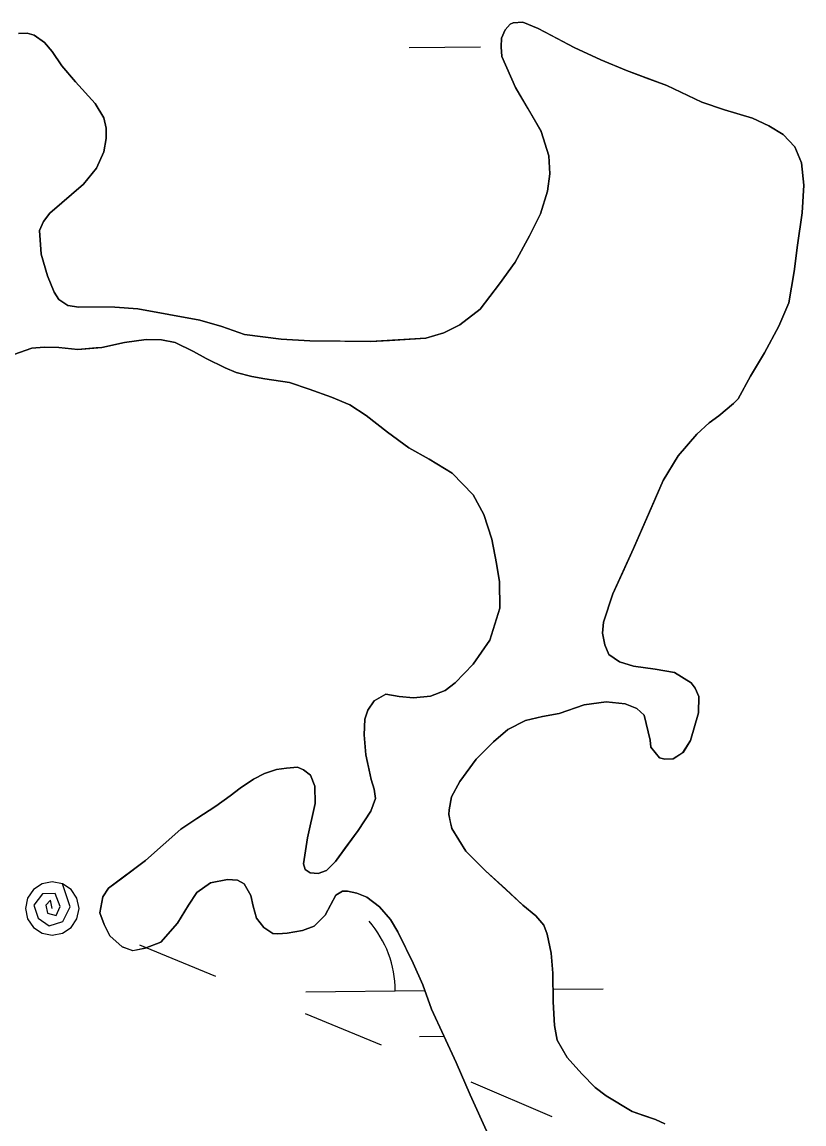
# Model space of a CAD drawing. Extents: x 3734862 to 3772949, y 391520 to 417239.
# Drawn here: x 3758108.2 to 3758371.2, y 413310.6 to 413681.3 of the extents above; entities that cross this region are included whole.
import ezdxf

# ---------------------------------------------------------------- set-up
doc = ezdxf.new("R2010")
doc.units = 0
for name, color, linetype in [('V-TOPO-SHOR', 7, 'Continuous'), ('V-UTIL-LINE', 7, 'Continuous'), ('V-WETL-SWMP', 7, 'Continuous')]:
    doc.layers.add(name, color=color, linetype=linetype)

msp = doc.modelspace()

# ---------------------------------------------------------------- linework, layer by layer
at = {"layer": 'V-TOPO-SHOR'}
for points in [[(3758107, 413677.42), (3758109.94, 413677.54), (3758112.29, 413676.87), (3758115.73, 413674.35), (3758118.3, 413671.33), (3758121.56, 413666.55), (3758126.1, 413661.19), (3758132.81, 413653.89), (3758135.68, 413649.01), (3758136.49, 413645.59), (3758136.41, 413642.07), (3758135.66, 413637.55), (3758133.15, 413632.05), (3758128.87, 413626.74), (3758117.48, 413616.97), (3758115.34, 413614.21), (3758113.99, 413611.17), (3758114.63, 413603.14), (3758116.73, 413595.91), (3758119.02, 413590.34), (3758120.5, 413587.9), (3758123.55, 413585.87), (3758127.28, 413585.4), (3758132.56, 413585.43), (3758139.42, 413585.38), (3758147.06, 413584.74), (3758167.95, 413580.96), (3758175.4, 413578.85), (3758182.96, 413576.16), (3758195.31, 413574.58), (3758205.01, 413574.05), (3758216.77, 413573.93), (3758225.38, 413573.79), (3758231.75, 413574.12), (3758243.98, 413574.89), (3758250.04, 413576.69), (3758255.41, 413579.37), (3758262.23, 413584.7), (3758268.74, 413593.17), (3758273.98, 413600.45), (3758278.82, 413609.29), (3758282.59, 413616.76), (3758284.9, 413624.41), (3758285.74, 413630.2), (3758285.31, 413636.27), (3758282.81, 413644.48), (3758278.35, 413652.09), (3758274.19, 413659.21), (3758269.52, 413669.66), (3758269.31, 413672.89), (3758269.38, 413675.83), (3758270.64, 413678.67), (3758272.29, 413680.54), (3758273.37, 413681.04), (3758276.6, 413681.26), (3758281.8, 413679.14), (3758286.52, 413676.62), (3758293.89, 413672.65), (3758302.83, 413668.5), (3758311.47, 413664.93)], [(3758311.47, 413664.93), (3758318.93, 413662.14), (3758325.02, 413659.93), (3758336.8, 413654.32), (3758344.46, 413651.73), (3758353.88, 413648.95), (3758359.38, 413646.34), (3758364.2, 413643.43), (3758368.04, 413639.25), (3758370.33, 413633.88), (3758371.16, 413626.34), (3758370.54, 413617.03), (3758369.04, 413606.25), (3758367.92, 413597.33), (3758366.03, 413586.84), (3758362.75, 413578.98), (3758357.91, 413569.94), (3758353.17, 413562.08), (3758349, 413554.51), (3758348.52, 413553.92), (3758347.45, 413552.93), (3758342.48, 413548.79), (3758339.26, 413546.42), (3758335.17, 413542.57), (3758328.85, 413535.38), (3758323.81, 413527.02), (3758319.76, 413517.69), (3758313.87, 413504.14), (3758310.11, 413495.99), (3758306.92, 413488.92), (3758303.75, 413479.39), (3758303.38, 413475.67), (3758304.19, 413471.76), (3758305.58, 413468.54), (3758309.13, 413466.01), (3758313.84, 413464.58), (3758321.09, 413463.54), (3758327.66, 413462.41), (3758333.26, 413459.02), (3758334.55, 413457.17), (3758335.84, 413454.43), (3758335.68, 413448.85), (3758333, 413439.53), (3758330.48, 413435.6), (3758327.16, 413433.42), (3758324.32, 413433.3), (3758322.55, 413433.78), (3758319.69, 413437.39), (3758319.38, 413439.73), (3758317.47, 413448.05), (3758315, 413450.38), (3758311.08, 413451.92), (3758304.61, 413452.57), (3758297.27, 413451.54), (3758288.87, 413448.65), (3758283.19, 413447.63), (3758277.52, 413446.32), (3758271.57, 413443.25), (3758266.79, 413439.1), (3758260.86, 413433.29), (3758255.42, 413425.81), (3758252.62, 413420.6), (3758251.86, 413416.29), (3758251.67, 413414.72), (3758252.18, 413412.37), (3758252.68, 413409.93), (3758257.43, 413402.32), (3758264.04, 413395.7), (3758270.74, 413389.67), (3758276.65, 413384.23), (3758280.98, 413380.63), (3758283.64, 413377.41), (3758284.84, 413374.39), (3758286.15, 413368.03), (3758286.69, 413361.37), (3758286.85, 413351.68), (3758287.29, 413343.75), (3758288.2, 413338.76), (3758291.57, 413332.91), (3758296.4, 413327.45), (3758300.94, 413322.88), (3758304.68, 413320.06), (3758313.43, 413314.73), (3758317.16, 413313.48), (3758321.28, 413312.04), (3758324.42, 413310.59)], [(3758224.42, 413449.8), (3758226.65, 413452.95), (3758230.55, 413455.12), (3758235.06, 413454.37), (3758239.87, 413453.91), (3758245.54, 413454.54), (3758250.43, 413456.43), (3758253.84, 413459), (3758259.87, 413465.3), (3758265.5, 413473.37), (3758268.86, 413484.07), (3758268.8, 413492.98), (3758267.78, 413499.14), (3758266.16, 413507.36), (3758263.46, 413515.57), (3758259.9, 413522.2), (3758252.89, 413529.51), (3758245.13, 413534.25), (3758238.25, 413538.03), (3758231.06, 413543.27), (3758223.88, 413548.9), (3758218.37, 413552.49), (3758212.28, 413555.1), (3758204.73, 413557.79), (3758198.15, 413560), (3758189.81, 413561.22), (3758185.4, 413562.07), (3758180.2, 413563.41), (3758176.47, 413564.95), (3758170.09, 413568.05), (3758165.86, 413570.47), (3758159.67, 413573.47), (3758155.06, 413574.41), (3758149.87, 413574.48), (3758142.63, 413573.45), (3758135, 413571.74), (3758133.04, 413571.63), (3758126.98, 413571.1), (3758120.51, 413571.74), (3758115.61, 413571.91), (3758111.5, 413571.59), (3758105.44, 413569.39)], [(3758264.9, 413307.08), (3758258.94, 413320.35), (3758254.17, 413331.29), (3758245.93, 413349.26), (3758242.94, 413357.37), (3758239.76, 413364.69), (3758237.47, 413369.28), (3758234.6, 413375.24), (3758232.12, 413379.34), (3758228.37, 413383.62), (3758224.14, 413386.83), (3758220.8, 413388.27), (3758217.66, 413388.94), (3758216, 413388.93), (3758213.75, 413387.54), (3758212.01, 413384.4), (3758210.07, 413380.86), (3758206.38, 413377.11), (3758202.47, 413375.72), (3758197.38, 413374.8), (3758194.25, 413374.59), (3758192.49, 413374.67), (3758189.44, 413376.71), (3758187.07, 413379.83), (3758185.87, 413383.84), (3758185.16, 413387.46), (3758182.88, 413391.36), (3758180.62, 413392.62), (3758177.29, 413392.79), (3758171.52, 413391.68), (3758166.93, 413388.42), (3758164.12, 413384.19), (3758160.44, 413378.09), (3758154.9, 413371.79), (3758149.62, 413369.7), (3758145.42, 413368.88), (3758141.79, 413370.14), (3758137.65, 413373.93), (3758135.76, 413377.64), (3758134.37, 413381.64), (3758135.31, 413386.94), (3758137.25, 413389.89), (3758141.93, 413393.35), (3758149.73, 413399.27), (3758161.61, 413409.73), (3758166.97, 413413.39), (3758173.31, 413417.54), (3758178.18, 413421), (3758181.5, 413423.57), (3758185.98, 413426.63), (3758189.69, 413428.52), (3758193.7, 413429.82), (3758197.12, 413430.33), (3758200.84, 413430.65), (3758202.81, 413429.68), (3758205.17, 413427.93), (3758206.66, 413424.22), (3758206.8, 413418.35), (3758204.23, 413406.87), (3758202.82, 413398.05), (3758203.41, 413396.19), (3758205.09, 413395.03), (3758207.73, 413394.85), (3758210.57, 413395.85), (3758213.58, 413398.9), (3758216.79, 413403.23), (3758221.25, 413409.33), (3758225.52, 413415.82), (3758227.06, 413420.04), (3758226.55, 413423.17), (3758225.55, 413426.5), (3758225.14, 413428.55), (3758223.83, 413434.71), (3758223.2, 413441.47), (3758223.46, 413446.76), (3758224.42, 413449.8)]]:
    msp.add_lwpolyline(points, dxfattribs=at)
at = {"layer": 'V-UTIL-LINE'}
for points in [[(3758118.32, 413383.07), (3758117.72, 413385.88), (3758116.14, 413384.18), (3758116.78, 413381.51), (3758119.59, 413380.69), (3758121.04, 413383.77), (3758119.35, 413388.14), (3758115.09, 413387.98), (3758112.1, 413384.15), (3758113.64, 413379.84), (3758117.3, 413377.27), (3758121.91, 413378.68), (3758124.31, 413383.64), (3758121.77, 413391.38), (3758118.33, 413392.07), (3758114.88, 413391.39), (3758111.96, 413389.44), (3758110.01, 413386.52), (3758109.32, 413383.07), (3758110.01, 413379.63), (3758111.96, 413376.71), (3758114.88, 413374.76), (3758118.32, 413374.07), (3758121.76, 413374.75), (3758124.69, 413376.7), (3758126.64, 413379.62), (3758127.32, 413383.07), (3758126.64, 413386.51), (3758124.69, 413389.43), (3758121.77, 413391.38)], [(3758147.68, 413370.9), (3758173.27, 413360.29)], [(3758203.38, 413347.8), (3758228.97, 413337.19)], [(3758259.07, 413324.71), (3758286.38, 413313.13)]]:
    msp.add_lwpolyline(points, dxfattribs=at)
at = {"layer": 'V-WETL-SWMP'}
for p, q in [((3758270.64, 413678.67), (3758269.38, 413675.83)), ((3758272.29, 413680.54), (3758270.64, 413678.67)), ((3758273.37, 413681.04), (3758272.29, 413680.54)), ((3758276.6, 413681.26), (3758273.37, 413681.04)), ((3758281.8, 413679.14), (3758276.6, 413681.26)), ((3758293.89, 413672.65), (3758281.8, 413679.14)), ((3758109.94, 413677.54), (3758107, 413677.42)), ((3758112.29, 413676.87), (3758109.94, 413677.54)), ((3758115.73, 413674.35), (3758112.29, 413676.87)), ((3758269.38, 413675.83), (3758269.31, 413672.89)), ((3758118.3, 413671.33), (3758115.73, 413674.35)), ((3758121.56, 413666.55), (3758118.3, 413671.33)), ((3758238.32, 413672.67), (3758262.32, 413672.92)), ((3758269.31, 413672.89), (3758269.52, 413669.66)), ((3758302.83, 413668.5), (3758293.89, 413672.65)), ((3758269.52, 413669.66), (3758274.19, 413659.21)), ((3758311.47, 413664.93), (3758302.83, 413668.5)), ((3758126.1, 413661.19), (3758121.56, 413666.55)), ((3758325.02, 413659.93), (3758311.47, 413664.93)), ((3758132.81, 413653.89), (3758126.1, 413661.19)), ((3758336.8, 413654.32), (3758325.02, 413659.93)), ((3758274.19, 413659.21), (3758282.81, 413644.48)), ((3758135.68, 413649.01), (3758132.81, 413653.89)), ((3758344.46, 413651.73), (3758336.8, 413654.32)), ((3758136.49, 413645.59), (3758135.68, 413649.01)), ((3758353.88, 413648.95), (3758344.46, 413651.73)), ((3758359.38, 413646.34), (3758353.88, 413648.95)), ((3758136.41, 413642.06), (3758136.49, 413645.59)), ((3758364.2, 413643.43), (3758359.38, 413646.34)), ((3758135.66, 413637.55), (3758136.41, 413642.06)), ((3758282.81, 413644.48), (3758285.31, 413636.27)), ((3758368.04, 413639.25), (3758364.2, 413643.43)), ((3758133.15, 413632.05), (3758135.66, 413637.55)), ((3758370.33, 413633.87), (3758368.04, 413639.25)), ((3758285.31, 413636.27), (3758285.74, 413630.2)), ((3758371.16, 413626.34), (3758370.33, 413633.87)), ((3758128.87, 413626.74), (3758133.15, 413632.05)), ((3758285.74, 413630.2), (3758284.89, 413624.41)), ((3758117.48, 413616.97), (3758128.87, 413626.74)), ((3758370.54, 413617.03), (3758371.16, 413626.34)), ((3758284.89, 413624.41), (3758282.59, 413616.76)), ((3758115.34, 413614.21), (3758117.48, 413616.97)), ((3758282.59, 413616.76), (3758278.82, 413609.29)), ((3758369.04, 413606.25), (3758370.54, 413617.03)), ((3758113.99, 413611.17), (3758115.34, 413614.21)), ((3758114.63, 413603.14), (3758113.99, 413611.17)), ((3758278.82, 413609.29), (3758273.98, 413600.45)), ((3758367.92, 413597.33), (3758369.04, 413606.25)), ((3758116.73, 413595.91), (3758114.63, 413603.14)), ((3758273.98, 413600.45), (3758268.74, 413593.17)), ((3758366.03, 413586.84), (3758367.92, 413597.33)), ((3758119.02, 413590.34), (3758116.73, 413595.91)), ((3758268.74, 413593.17), (3758262.23, 413584.7)), ((3758120.5, 413587.9), (3758119.02, 413590.34)), ((3758123.55, 413585.87), (3758120.5, 413587.9)), ((3758127.28, 413585.4), (3758123.55, 413585.87)), ((3758362.75, 413578.98), (3758366.03, 413586.84)), ((3758139.42, 413585.38), (3758127.28, 413585.4)), ((3758147.06, 413584.74), (3758139.42, 413585.38)), ((3758167.95, 413580.96), (3758147.06, 413584.74)), ((3758262.23, 413584.7), (3758255.41, 413579.37)), ((3758175.4, 413578.85), (3758167.95, 413580.96)), ((3758182.96, 413576.16), (3758175.4, 413578.85)), ((3758255.41, 413579.37), (3758250.04, 413576.69)), ((3758357.91, 413569.94), (3758362.75, 413578.98)), ((3758142.63, 413573.45), (3758149.87, 413574.48)), ((3758149.87, 413574.48), (3758155.06, 413574.41)), ((3758155.06, 413574.41), (3758159.67, 413573.46)), ((3758195.31, 413574.58), (3758182.96, 413576.16)), ((3758205.01, 413574.05), (3758195.31, 413574.58)), ((3758243.98, 413574.89), (3758225.38, 413573.79)), ((3758250.04, 413576.69), (3758243.98, 413574.89)), ((3758105.44, 413569.39), (3758111.5, 413571.59)), ((3758111.5, 413571.59), (3758115.61, 413571.91)), ((3758115.61, 413571.91), (3758120.51, 413571.74)), ((3758120.51, 413571.74), (3758126.98, 413571.1)), ((3758126.98, 413571.1), (3758135, 413571.74)), ((3758135, 413571.74), (3758142.63, 413573.45)), ((3758159.67, 413573.46), (3758165.86, 413570.47)), ((3758225.38, 413573.79), (3758205.01, 413574.05)), ((3758165.86, 413570.47), (3758170.09, 413568.05)), ((3758170.09, 413568.05), (3758176.47, 413564.95)), ((3758353.16, 413562.08), (3758357.91, 413569.94)), ((3758176.47, 413564.95), (3758180.2, 413563.41)), ((3758180.2, 413563.41), (3758185.4, 413562.07)), ((3758185.4, 413562.07), (3758189.82, 413561.22)), ((3758189.82, 413561.22), (3758198.15, 413560)), ((3758198.15, 413560), (3758204.72, 413557.79)), ((3758349, 413554.51), (3758353.16, 413562.08)), ((3758204.72, 413557.79), (3758212.28, 413555.1)), ((3758212.28, 413555.1), (3758218.37, 413552.49)), ((3758218.37, 413552.49), (3758223.88, 413548.9)), ((3758342.48, 413548.79), (3758347.45, 413552.93)), ((3758347.45, 413552.93), (3758348.52, 413553.92)), ((3758348.52, 413553.92), (3758349, 413554.51)), ((3758223.88, 413548.9), (3758231.06, 413543.27)), ((3758339.26, 413546.42), (3758342.48, 413548.79)), ((3758335.17, 413542.57), (3758339.26, 413546.42)), ((3758231.06, 413543.27), (3758238.25, 413538.03)), ((3758328.85, 413535.38), (3758335.17, 413542.57)), ((3758238.25, 413538.03), (3758245.13, 413534.25)), ((3758245.13, 413534.25), (3758252.89, 413529.5)), ((3758323.81, 413527.02), (3758328.85, 413535.38)), ((3758252.89, 413529.5), (3758259.89, 413522.2)), ((3758313.87, 413504.14), (3758323.81, 413527.02)), ((3758259.89, 413522.2), (3758263.46, 413515.57)), ((3758263.46, 413515.57), (3758266.16, 413507.36)), ((3758266.16, 413507.36), (3758267.78, 413499.14)), ((3758306.92, 413488.92), (3758313.87, 413504.14)), ((3758267.78, 413499.14), (3758268.8, 413492.98)), ((3758268.8, 413492.98), (3758268.86, 413484.07)), ((3758303.75, 413479.4), (3758306.92, 413488.92)), ((3758268.86, 413484.07), (3758265.5, 413473.37)), ((3758303.38, 413475.67), (3758303.75, 413479.4)), ((3758304.19, 413471.76), (3758303.38, 413475.67)), ((3758265.5, 413473.37), (3758259.87, 413465.3)), ((3758305.58, 413468.54), (3758304.19, 413471.76)), ((3758309.12, 413466.01), (3758305.58, 413468.54)), ((3758259.87, 413465.3), (3758253.84, 413459)), ((3758313.83, 413464.57), (3758309.12, 413466.01)), ((3758321.09, 413463.54), (3758313.83, 413464.57)), ((3758327.66, 413462.41), (3758321.09, 413463.54)), ((3758333.26, 413459.02), (3758327.66, 413462.41)), ((3758250.43, 413456.43), (3758245.54, 413454.54)), ((3758253.84, 413459), (3758250.43, 413456.43)), ((3758334.55, 413457.17), (3758333.26, 413459.02)), ((3758335.84, 413454.43), (3758334.55, 413457.17)), ((3758226.65, 413452.95), (3758224.42, 413449.8)), ((3758230.55, 413455.13), (3758226.65, 413452.95)), ((3758235.06, 413454.37), (3758230.55, 413455.13)), ((3758239.87, 413453.91), (3758235.06, 413454.37)), ((3758245.54, 413454.54), (3758239.87, 413453.91)), ((3758297.27, 413451.54), (3758304.61, 413452.57)), ((3758304.61, 413452.57), (3758311.08, 413451.92)), ((3758335.68, 413448.85), (3758335.84, 413454.43)), ((3758224.42, 413449.8), (3758223.46, 413446.76)), ((3758283.19, 413447.63), (3758288.87, 413448.65)), ((3758288.87, 413448.65), (3758297.27, 413451.54)), ((3758311.08, 413451.92), (3758315, 413450.38)), ((3758315, 413450.38), (3758317.47, 413448.05)), ((3758333, 413439.53), (3758335.68, 413448.85)), ((3758223.46, 413446.76), (3758223.2, 413441.47)), ((3758271.57, 413443.25), (3758277.52, 413446.32)), ((3758277.52, 413446.32), (3758283.19, 413447.63)), ((3758317.47, 413448.05), (3758319.38, 413439.73)), ((3758223.2, 413441.47), (3758223.83, 413434.71)), ((3758266.79, 413439.1), (3758271.57, 413443.25)), ((3758260.86, 413433.29), (3758266.79, 413439.1)), ((3758319.38, 413439.73), (3758319.69, 413437.39)), ((3758319.69, 413437.39), (3758322.55, 413433.78)), ((3758330.47, 413435.6), (3758333, 413439.53)), ((3758223.83, 413434.71), (3758225.55, 413426.5)), ((3758322.55, 413433.78), (3758324.32, 413433.3)), ((3758327.16, 413433.42), (3758330.47, 413435.6)), ((3758193.7, 413429.82), (3758189.69, 413428.52)), ((3758197.12, 413430.33), (3758193.7, 413429.82)), ((3758200.84, 413430.65), (3758197.12, 413430.33)), ((3758202.81, 413429.68), (3758200.84, 413430.65)), ((3758255.42, 413425.81), (3758260.86, 413433.29)), ((3758324.32, 413433.3), (3758327.16, 413433.42)), ((3758185.98, 413426.63), (3758181.5, 413423.57)), ((3758189.69, 413428.52), (3758185.98, 413426.63)), ((3758205.17, 413427.93), (3758202.81, 413429.68)), ((3758206.66, 413424.22), (3758205.17, 413427.93)), ((3758225.55, 413426.5), (3758226.55, 413423.17)), ((3758181.5, 413423.57), (3758178.18, 413421)), ((3758206.8, 413418.35), (3758206.66, 413424.22)), ((3758226.55, 413423.17), (3758227.06, 413420.04)), ((3758252.62, 413420.6), (3758255.42, 413425.81)), ((3758178.18, 413421), (3758173.31, 413417.54)), ((3758227.06, 413420.04), (3758225.52, 413415.82)), ((3758251.86, 413416.29), (3758252.62, 413420.6)), ((3758173.31, 413417.54), (3758166.97, 413413.39)), ((3758204.23, 413406.87), (3758206.8, 413418.35)), ((3758225.52, 413415.82), (3758221.25, 413409.33)), ((3758251.67, 413414.72), (3758251.86, 413416.29)), ((3758166.97, 413413.39), (3758161.61, 413409.73)), ((3758252.68, 413409.93), (3758251.67, 413414.72)), ((3758161.61, 413409.73), (3758149.73, 413399.27)), ((3758221.25, 413409.33), (3758213.58, 413398.9)), ((3758257.43, 413402.32), (3758252.68, 413409.93)), ((3758202.81, 413398.05), (3758204.23, 413406.87)), ((3758264.04, 413395.7), (3758257.43, 413402.32)), ((3758149.73, 413399.27), (3758137.25, 413389.89)), ((3758203.41, 413396.19), (3758202.81, 413398.05)), ((3758213.58, 413398.9), (3758210.57, 413395.85)), ((3758171.52, 413391.68), (3758177.29, 413392.79)), ((3758177.29, 413392.79), (3758180.62, 413392.62)), ((3758205.09, 413395.03), (3758203.41, 413396.19)), ((3758207.73, 413394.85), (3758205.09, 413395.03)), ((3758210.57, 413395.85), (3758207.73, 413394.85)), ((3758276.65, 413384.23), (3758264.04, 413395.7)), ((3758137.25, 413389.89), (3758135.31, 413386.94)), ((3758166.93, 413388.42), (3758171.52, 413391.68)), ((3758180.62, 413392.62), (3758182.88, 413391.36)), ((3758182.88, 413391.36), (3758185.16, 413387.46)), ((3758135.31, 413386.94), (3758134.37, 413381.64)), ((3758164.12, 413384.19), (3758166.93, 413388.42)), ((3758185.16, 413387.46), (3758185.87, 413383.84)), ((3758210.07, 413380.86), (3758213.75, 413387.54)), ((3758213.75, 413387.54), (3758216, 413388.93)), ((3758216, 413388.93), (3758217.66, 413388.94)), ((3758217.66, 413388.94), (3758220.8, 413388.27)), ((3758220.8, 413388.27), (3758224.14, 413386.83)), ((3758224.14, 413386.83), (3758228.37, 413383.62)), ((3758134.37, 413381.64), (3758135.76, 413377.64)), ((3758160.44, 413378.09), (3758164.12, 413384.19)), ((3758185.87, 413383.84), (3758187.07, 413379.83)), ((3758228.37, 413383.62), (3758232.12, 413379.34)), ((3758280.98, 413380.63), (3758276.65, 413384.23)), ((3758154.9, 413371.79), (3758160.44, 413378.09)), ((3758187.07, 413379.83), (3758189.44, 413376.71)), ((3758206.38, 413377.11), (3758210.07, 413380.86)), ((3758232.12, 413379.34), (3758234.59, 413375.24)), ((3758283.64, 413377.41), (3758280.98, 413380.63)), ((3758135.76, 413377.64), (3758137.65, 413373.93)), ((3758189.44, 413376.71), (3758192.49, 413374.67)), ((3758192.49, 413374.67), (3758194.25, 413374.59)), ((3758194.25, 413374.59), (3758197.38, 413374.8)), ((3758197.38, 413374.8), (3758202.47, 413375.72)), ((3758202.47, 413375.72), (3758206.38, 413377.11)), ((3758234.59, 413375.24), (3758239.75, 413364.69)), ((3758284.84, 413374.39), (3758283.64, 413377.41)), ((3758286.15, 413368.03), (3758284.84, 413374.39)), ((3758137.65, 413373.93), (3758141.79, 413370.14)), ((3758149.62, 413369.7), (3758154.9, 413371.79)), ((3758141.79, 413370.14), (3758145.42, 413368.89)), ((3758145.42, 413368.89), (3758149.62, 413369.7)), ((3758286.69, 413361.37), (3758286.15, 413368.03)), ((3758239.75, 413364.69), (3758242.94, 413357.37)), ((3758286.85, 413351.68), (3758286.69, 413361.37)), ((3758242.94, 413357.37), (3758245.93, 413349.26)), ((3758286.78, 413355.92), (3758303.67, 413356.09)), ((3758203.67, 413355.04), (3758243.64, 413355.46)), ((3758245.93, 413349.26), (3758254.17, 413331.29)), ((3758287.29, 413343.75), (3758286.85, 413351.68)), ((3758288.2, 413338.76), (3758287.29, 413343.75)), ((3758241.83, 413340.01), (3758250.13, 413340.1)), ((3758291.57, 413332.91), (3758288.2, 413338.76)), ((3758254.17, 413331.29), (3758258.94, 413320.35)), ((3758296.4, 413327.45), (3758291.57, 413332.91)), ((3758300.94, 413322.88), (3758296.4, 413327.45)), ((3758304.68, 413320.06), (3758300.94, 413322.88)), ((3758258.94, 413320.35), (3758264.9, 413307.08)), ((3758313.43, 413314.73), (3758304.68, 413320.06)), ((3758321.28, 413312.04), (3758313.43, 413314.73)), ((3758324.42, 413310.59), (3758321.28, 413312.04))]:
    msp.add_line(p, q, dxfattribs=at)
msp.add_arc((3758198.43, 413355.46), 35.25, 359.8334, 41.377, dxfattribs=at)

doc.saveas('drawing.dxf')
